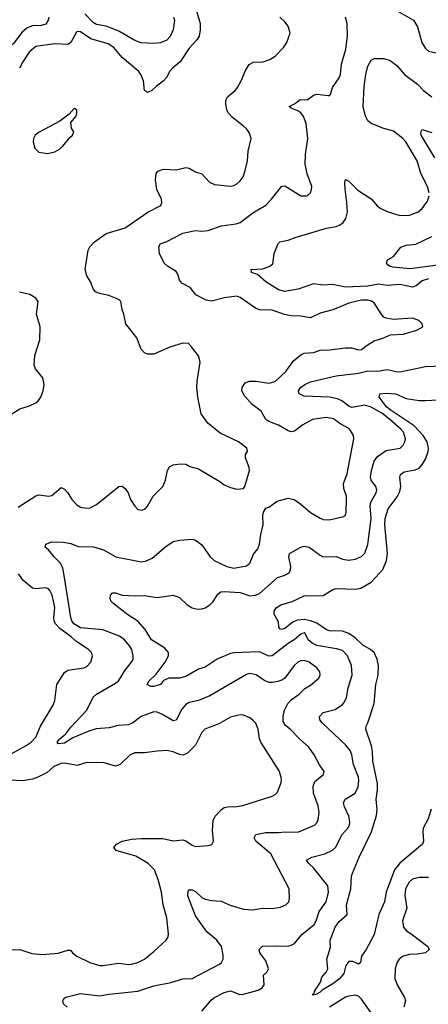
# Model space of a CAD drawing. Header units: inches. Extents: x 2001573 to 2220545, y 644482 to 846830.
# Tile 369 of 656: x 2094309 to 2096868, y 747328 to 753494. Entities that reach past the tile are written whole.
import ezdxf

# ---------------------------------------------------------------- set-up
doc = ezdxf.new("R2010")
doc.units = ezdxf.units.IN
doc.header["$MEASUREMENT"] = 0
doc.layers.add('C0794', color=7, linetype='Continuous')
doc.layers.add('C0795', color=7, linetype='Continuous')

msp = doc.modelspace()

# ---------------------------------------------------------------- linework, layer by layer
at = {"layer": 'C0794', "color": 5}
for points, elevation in [([(2094245.4, 748890), (2094350, 748948.4), (2094381.1, 748970), (2094410, 749000.4), (2094439.8, 749070), (2094519.4, 749200.6), (2094528.9, 749230), (2094542.2, 749330), (2094590, 749406.4), (2094610, 749420.3), (2094710, 749434.6), (2094730, 749442.6), (2094754, 749470), (2094764.2, 749510), (2094758.4, 749530), (2094740.7, 749550), (2094660.9, 749600.9), (2094632.1, 749630), (2094560.6, 749680.6), (2094533.1, 749710), (2094524.6, 749730), (2094523, 749750), (2094529.1, 749810), (2094525.9, 749834.1), (2094513.5, 749890), (2094499, 749919), (2094489.2, 749929.2), (2094470, 749935.7), (2094410, 749929.8), (2094390, 749934.7), (2094330, 749984.5), (2094318.9, 750000)], 380), ([(2094606, 747310), (2094582.6, 747330), (2094579.7, 747350), (2094583, 747357), (2094592.1, 747367.9), (2094605.7, 747374.3), (2094690, 747395.3), (2094810, 747381.3), (2094870, 747392.3), (2095050, 747409.5), (2095150, 747443.7), (2095256.1, 747463.9), (2095330, 747488.2), (2095390, 747490.3), (2095561.4, 747578.6), (2095573.3, 747590), (2095583, 747610), (2095583.9, 747636.1), (2095572.4, 747690), (2095544.7, 747730), (2095481.2, 747781.2), (2095410, 747881.7), (2095367.5, 747990), (2095362.9, 748010), (2095364.5, 748035.5), (2095370, 748044.9), (2095390, 748043.7), (2095410, 748033.4), (2095450, 747997.4), (2095470, 747986.4), (2095510, 747978), (2095570, 747974.6), (2095628.2, 747948.2), (2095710, 747922.9), (2095770, 747919.3), (2095830, 747929.3), (2095890, 747928.4), (2095943.1, 747936.9), (2095975.6, 747950), (2095994.3, 747970), (2095998.9, 747990), (2095995.8, 748050), (2095881, 748270), (2095788.7, 748350), (2095777.4, 748370), (2095788.9, 748391.1), (2095850, 748403.1), (2095930, 748403.2), (2095970, 748407.9), (2096050, 748406), (2096156.3, 748450), (2096170, 748464.9), (2096177.7, 748482.3), (2096183.8, 748530), (2096179.3, 748570), (2096149.1, 748650), (2096146.1, 748693.9), (2096157.1, 748722.9), (2096212.2, 748767.8), (2096215.1, 748784.9), (2096187, 748827), (2096154, 748890), (2096119.1, 748939.1), (2096061.1, 748990), (2096003, 749050), (2095972.8, 749072.8), (2095959.3, 749099.3), (2095959, 749130), (2095967.1, 749170), (2095989, 749211), (2096010, 749234), (2096059.5, 749270), (2096094.3, 749305.7), (2096130, 749326.7), (2096181.6, 749370), (2096191.1, 749390), (2096187.8, 749410), (2096170, 749434.7), (2096122, 749470), (2096090, 749481.7), (2096070, 749479.1), (2096050, 749469.7), (2096027.4, 749450), (2095969.2, 749370.8), (2095950, 749357.7), (2095926.8, 749350), (2095890, 749342.9), (2095870, 749343.7), (2095837.6, 749357.6), (2095790, 749391), (2095750, 749398.5), (2095730, 749393.7), (2095499.8, 749260.2), (2095430, 749230.9), (2095370, 749216.8), (2095350, 749206.2), (2095324, 749176), (2095290, 749107.8), (2095270, 749104), (2095202.8, 749142.8), (2095170, 749157.2), (2095150, 749159.7), (2095070, 749129.8), (2095018.3, 749090), (2094990, 749077.8), (2094926, 749074), (2094870, 749058.8), (2094787.4, 749052.6), (2094741.5, 749038.5), (2094642.6, 748997.4), (2094590, 748962.4), (2094550, 748959.5), (2094544.4, 748970), (2094559.8, 748990), (2094598, 749022), (2094630, 749062.8), (2094730, 749169.2), (2094769.2, 749250.8), (2094791.1, 749270), (2094910, 749338.9), (2094930, 749355.8), (2094970, 749419.6), (2095009.7, 749470), (2095018.9, 749490), (2095019.7, 749510), (2095011.1, 749550), (2094998.5, 749570), (2094965.3, 749610), (2094933.3, 749633.3), (2094830, 749672.1), (2094690, 749685.8), (2094647.4, 749710), (2094635.2, 749730), (2094630.4, 749750.4), (2094589.8, 750000)], 360), ([(2095450, 747284.6), (2095510, 747356.5), (2095530, 747371.3), (2095590, 747401.2), (2095630, 747411.6), (2095688.8, 747388.8), (2095710, 747390.8), (2095802.9, 747417.1), (2095828.4, 747430), (2095839.3, 747450), (2095836.2, 747510), (2095856, 747530), (2095867, 747550), (2095850, 747600.9), (2095813.6, 747650), (2095808.1, 747671.9), (2095830, 747691.4), (2095910, 747695), (2095988.6, 747691.4), (2096010, 747697.4), (2096030, 747709.3), (2096075.2, 747764.8), (2096152.8, 747827.2), (2096165, 747850), (2096185.3, 747910), (2096228.9, 747970), (2096243.7, 748030), (2096238.2, 748070), (2096150, 748183.1), (2096119.7, 748210), (2096105.6, 748230), (2096139.3, 748250), (2096220.4, 748270), (2096267.5, 748292.5), (2096289.1, 748310.9), (2096326.6, 748390), (2096363.1, 748430), (2096373.6, 748450), (2096375.8, 748470), (2096370, 748505.2), (2096343.9, 748563.9), (2096337, 748590), (2096347.9, 748612.1), (2096410, 748650.2), (2096429.2, 748690), (2096432.6, 748730), (2096429.9, 748750), (2096399.1, 748830), (2096388.9, 748890), (2096377.8, 748917.8), (2096350.8, 748950), (2096203.1, 749090), (2096187.9, 749110), (2096186.2, 749130), (2096210, 749154.6), (2096285.4, 749174.6), (2096330, 749204.7), (2096341.5, 749218.5), (2096355, 749250), (2096367, 749310), (2096391.6, 749390), (2096386.8, 749450), (2096362.7, 749510), (2096330, 749542.5), (2096292.9, 749552.9), (2096170, 749574), (2096140.4, 749590), (2096116.3, 749610), (2096097.2, 749650), (2096090, 749653.6), (2096070, 749646.6), (2096027.2, 749610), (2095990, 749587.2), (2095890, 749511.1), (2095870, 749508.6), (2095810, 749534.8), (2095650, 749529.9), (2095630, 749525.4), (2095546.2, 749490), (2095470, 749438.5), (2095430, 749426.5), (2095350, 749380.2), (2095310, 749369.2), (2095242.8, 749370), (2095210, 749355.1), (2095190, 749329.8), (2095150, 749317.8), (2095130, 749318.5), (2095107.6, 749330), (2095116.9, 749350), (2095163.7, 749396.3), (2095219.4, 749470), (2095240.7, 749510), (2095240.9, 749530), (2095218, 749558), (2095135.1, 749610), (2095094.5, 749674.5), (2095050, 749726.6), (2094986.2, 749766.2), (2094890, 749841.6), (2094882.4, 749850), (2094875.6, 749870), (2094877, 749890), (2094890, 749904.9), (2094910, 749905.5), (2094950.3, 749890.3), (2095030, 749885.5), (2095090, 749887.9), (2095170, 749876.1), (2095270.3, 749890.3), (2095310, 749876.3), (2095357.6, 749830), (2095390, 749811.2), (2095423, 749803), (2095450, 749804.4), (2095470, 749811), (2095499.7, 749830), (2095521, 749850), (2095550, 749897.1), (2095569.8, 749910.2), (2095590, 749913.2), (2095690, 749905.8), (2095750, 749886), (2095786, 749890), (2095810, 749900.5), (2095921.2, 749998.8), (2095924.8, 750000)], 340), ([(2096885.1, 748550), (2096866.7, 748490), (2096836.1, 748430), (2096833.4, 748410), (2096838.5, 748350), (2096831.1, 748330), (2096689.2, 748210.8), (2096657, 748170), (2096604.8, 748030), (2096592.9, 747970), (2096558.5, 747890), (2096530, 747764), (2096479.1, 747670), (2096450.4, 747630), (2096442.8, 747590), (2096430, 747579.3), (2096394.9, 747594.9), (2096370, 747595.1), (2096352, 747570), (2096338.6, 747521.4), (2096314, 747490), (2096270, 747455), (2096202.7, 747417.3), (2096190, 747403.8), (2096164.7, 747390), (2096145.8, 747385.8), (2096142.7, 747390), (2096157, 747403), (2096156.2, 747410), (2096192.8, 747467.2), (2096202.2, 747497.8), (2096229.3, 747530), (2096238.4, 747550), (2096233.2, 747610), (2096254.9, 747685.1), (2096253.3, 747730), (2096284.6, 747810), (2096310, 747845.5), (2096360.7, 747890), (2096356.5, 747950), (2096382.3, 748050), (2096387.4, 748130), (2096393.1, 748150), (2096434.8, 748250), (2096513, 748407), (2096544.2, 748510), (2096547.3, 748550), (2096540.5, 748610), (2096549.9, 748670), (2096550.4, 748710), (2096520.2, 748850), (2096519.5, 748910), (2096513.2, 748946.8), (2096477.7, 749050), (2096479.7, 749070), (2096490, 749090.8), (2096528.3, 749211.7), (2096538.4, 749330), (2096554.2, 749390), (2096555.8, 749450), (2096548.8, 749490), (2096529.8, 749530), (2096506.2, 749550), (2096457.6, 749577.6), (2096410, 749623.2), (2096370, 749649.4), (2096330, 749665.5), (2096250, 749667.2), (2096230, 749672.5), (2096170, 749714.5), (2096130, 749729.9), (2096090, 749737), (2096046, 749734), (2096019.6, 749720.4), (2095970, 749681.9), (2095950, 749674.3), (2095938.9, 749678.9), (2095933, 749690), (2095930, 749724), (2095902.4, 749770), (2095902, 749790), (2095915.8, 749810), (2095945.1, 749830), (2096014.5, 749850), (2096090, 749886.4), (2096210, 749887.3), (2096270, 749926.5), (2096290, 749932.7), (2096412.8, 749927.2), (2096446.3, 749933.7), (2096509.2, 749970.8), (2096536.9, 750000)], 320), ([(2094249.1, 747669.1), (2094310, 747670.2), (2094386, 747646), (2094450, 747639.7), (2094550, 747647.2), (2094610, 747667.7), (2094627.1, 747667.1), (2094640.7, 747650), (2094666.8, 747630), (2094748, 747590), (2094810, 747571.3), (2094830.3, 747570.3), (2094930, 747585.2), (2094990, 747577.4), (2095010, 747579.5), (2095050, 747590.4), (2095090, 747610.4), (2095150, 747658.4), (2095227, 747730), (2095238.7, 747750), (2095240.5, 747770), (2095229.8, 747870), (2095208.7, 747950), (2095196.8, 748030), (2095176.5, 748110), (2095154, 748170), (2095114.7, 748210), (2095035.7, 748255.7), (2094914, 748290), (2094899.6, 748310), (2094916.3, 748330), (2094952, 748350), (2095010, 748363), (2095070, 748366.4), (2095205.1, 748365.1), (2095270, 748352.2), (2095330, 748358.5), (2095350, 748351.7), (2095390, 748323.7), (2095410, 748315.8), (2095490, 748321.6), (2095512.3, 748327.7), (2095523.7, 748350), (2095516.4, 748416.4), (2095521.7, 748478.3), (2095533.7, 748506.3), (2095570, 748546.7), (2095590, 748559.3), (2095610, 748564.4), (2095670, 748566), (2095707.3, 748572.7), (2095890, 748630.4), (2095910, 748641.6), (2095923.5, 748656.5), (2095944.7, 748710), (2095948, 748730), (2095946.6, 748750), (2095934.3, 748790), (2095819.3, 748970), (2095810.6, 748990.6), (2095801.8, 749050), (2095787.9, 749087.9), (2095770, 749108), (2095750, 749121.3), (2095710, 749138.3), (2095690, 749140.4), (2095630, 749125.3), (2095556.5, 749083.5), (2095469.4, 749050.6), (2095450, 749029.7), (2095409.3, 748950.7), (2095360, 748900), (2095332.2, 748887.8), (2095310, 748891.6), (2095270, 748909.8), (2095230, 748917.1), (2095170, 748913.8), (2095090, 748902.2), (2095030, 748903.5), (2095001.7, 748890), (2094938.4, 748830), (2094910, 748818.9), (2094839.1, 748839.1), (2094730, 748841.4), (2094670, 748824), (2094590, 748837.7), (2094570, 748836.1), (2094523.9, 748816.1), (2094481.3, 748778.7), (2094423.7, 748750), (2094390, 748737), (2094330, 748726.8), (2094250, 748731.3)], 380), ([(2096870, 748122.3), (2096810, 748121.7), (2096770, 748111.8), (2096747.8, 748092.2), (2096724.3, 748050), (2096721.3, 748010), (2096732.9, 747930), (2096706.4, 747850), (2096713.4, 747810), (2096729, 747789), (2096770, 747763.7), (2096865.7, 747690), (2096874.3, 747670), (2096850, 747649.2), (2096798.5, 747641.5), (2096750, 747640.5), (2096710.4, 747630), (2096685.5, 747610), (2096671.7, 747588.3), (2096659.7, 747550), (2096659.3, 747490), (2096673.2, 747450), (2096718.9, 747370), (2096724.2, 747350), (2096714, 747310)], 340), ([(2096510, 747275), (2096450, 747360.6), (2096430, 747379.2), (2096410, 747385.3), (2096370, 747379.6), (2096350, 747372.1), (2096250, 747310.4)], 340)]:
    msp.add_lwpolyline(points, dxfattribs=dict(at, elevation=elevation))
at = {"layer": 'C0795', "color": 5}
for points, elevation in [([(2094491.1, 753508.9), (2094488.1, 753490), (2094473.7, 753466.3), (2094443.2, 753456.8), (2094390, 753455.4), (2094357, 753443), (2094323.8, 753416.2), (2094270, 753344.1), (2094209.2, 753290), (2094190, 753277.9), (2094170, 753272.3), (2094150, 753275), (2094129.2, 753290), (2094110, 753333.5), (2094094.4, 753354.4), (2094010, 753403.4), (2093985, 753430), (2093976.6, 753456.6), (2093966.5, 753526.5)], 360), ([(2094298.8, 750441.2), (2094410, 750512.8), (2094430, 750517.3), (2094489.8, 750510.2), (2094510, 750514.6), (2094570, 750563.8), (2094590, 750553.7), (2094610, 750531.6), (2094636.1, 750490), (2094670, 750453.4), (2094690, 750441.1), (2094730, 750435.6), (2094750, 750437.4), (2094790, 750458.3), (2094929.2, 750570), (2094950, 750572.4), (2094970, 750557.1), (2094988.7, 750530), (2095004, 750490), (2095030, 750446.4), (2095050, 750427.2), (2095076.9, 750423.1), (2095094.5, 750430), (2095110, 750447.7), (2095146, 750510), (2095206.6, 750570), (2095222.2, 750610), (2095235.4, 750670), (2095247.3, 750692.7), (2095270, 750707.2), (2095313.3, 750713.3), (2095349.6, 750710.4), (2095375.4, 750695.4), (2095430, 750680.5), (2095562.2, 750602.2), (2095590, 750581.3), (2095630, 750564.9), (2095670, 750554.8), (2095710, 750558.8), (2095719.3, 750570), (2095747.8, 750670), (2095746.9, 750690), (2095723, 750750), (2095723.7, 750770), (2095736, 750790), (2095732.3, 750810), (2095679.6, 750850), (2095564.4, 750904.4), (2095487.9, 750967.9), (2095445.7, 751025.7), (2095425.1, 751130), (2095418.8, 751190), (2095420.3, 751230), (2095440.4, 751350), (2095428, 751388), (2095385.4, 751445.4), (2095365.6, 751465.6), (2095330, 751467.3), (2095250, 751443.9), (2095150, 751399.1), (2095110, 751398.3), (2095090, 751408), (2095070.7, 751430.7), (2095042.4, 751502.4), (2094973, 751590), (2094960.7, 751650), (2094950, 751678), (2094942, 751730), (2094930, 751742), (2094866.9, 751766.9), (2094810, 751778.4), (2094783.5, 751790), (2094770, 751807.6), (2094755.2, 751850), (2094729.4, 751890), (2094719.3, 751930), (2094738.9, 752050), (2094748.5, 752071.5), (2094777.6, 752102.4), (2094850, 752155.2), (2094970, 752190.2), (2095111.9, 752288.1), (2095194, 752330), (2095199.7, 752350), (2095197.7, 752370), (2095168.8, 752430), (2095160.3, 752490), (2095163.5, 752530), (2095173.9, 752546.1), (2095210, 752557), (2095290, 752554.4), (2095350, 752568.9), (2095370, 752563.1), (2095410, 752541.5), (2095450, 752528.8), (2095497.4, 752477.4), (2095530, 752460.9), (2095630, 752452), (2095650, 752455.3), (2095670, 752465.7), (2095690, 752484.4), (2095708.2, 752510), (2095721.1, 752550), (2095735.1, 752610), (2095741, 752670), (2095759.7, 752750), (2095747.1, 752787.1), (2095729.6, 752810), (2095709.5, 752830), (2095641, 752881), (2095615.8, 752910), (2095607.1, 752930), (2095599.8, 752970), (2095601, 752990), (2095611.6, 753010), (2095658.4, 753050), (2095673.6, 753070), (2095696.3, 753110), (2095723.6, 753176.4), (2095747.1, 753212.9), (2095772.9, 753227.1), (2095834, 753230), (2095875.5, 753244.5), (2095910, 753266.4), (2095960.5, 753319.5), (2095982.7, 753350), (2096003.7, 753410), (2095990, 753454), (2095970, 753481.2), (2095939, 753510)], 380), ([(2095415.6, 753550), (2095438.5, 753470), (2095440.2, 753430), (2095434.2, 753390), (2095421.5, 753370), (2095370, 753316.4), (2095315.2, 753230), (2095266.5, 753190), (2095249.5, 753170.5), (2095228.4, 753131.6), (2095210.3, 753110), (2095163.6, 753076.4), (2095137, 753050), (2095110, 753038.9), (2095091.3, 753051.3), (2095084.4, 753110), (2095068.6, 753150), (2095054.5, 753170), (2094950, 753256.5), (2094899.7, 753319.7), (2094862.9, 753342.9), (2094754.4, 753374.4), (2094690, 753418.5), (2094670, 753420.5), (2094664.6, 753415.4), (2094630, 753351.1), (2094610, 753337.7), (2094530, 753342.1), (2094410, 753325.4), (2094369.3, 753290.7), (2094328.7, 753230), (2094307.4, 753190)], 380), ([(2094589.8, 750000), (2094580, 750060), (2094564.2, 750090), (2094524.2, 750130), (2094490, 750173.2), (2094469.3, 750190), (2094474, 750210), (2094510, 750224.4), (2094581.5, 750221.5), (2094630, 750212.9), (2094675.6, 750195.6), (2094772, 750192), (2094833.2, 750173.2), (2094911.1, 750131.1), (2095070, 750098.5), (2095097.3, 750102.7), (2095138.3, 750121.7), (2095225.3, 750194.7), (2095270, 750226), (2095310, 750235.3), (2095390, 750240.3), (2095410, 750233.4), (2095450, 750205), (2095502, 750130), (2095528, 750108), (2095606, 750070), (2095650, 750058.8), (2095730, 750074), (2095750.7, 750090), (2095773.8, 750146.2), (2095799.9, 750180.1), (2095811.7, 750210), (2095818.9, 750270), (2095834, 750330), (2095831.5, 750388.5), (2095836.2, 750410), (2095850, 750434), (2095870, 750440.7), (2095921.8, 750478.2), (2095990, 750496.9), (2096027.7, 750490), (2096070, 750459.6), (2096130, 750406.7), (2096190, 750371.6), (2096210, 750364.6), (2096250, 750361.7), (2096337.5, 750382.5), (2096349.6, 750390.4), (2096354.7, 750410), (2096356, 750490), (2096355.1, 750510), (2096338.6, 750558.6), (2096337.3, 750590), (2096360.5, 750650), (2096401.1, 750870), (2096398.7, 750890), (2096380.9, 750920.9), (2096370, 750933), (2096320.2, 750960.2), (2096273.6, 750993.6), (2096230, 751003.4), (2096143.8, 750990), (2096082.9, 750957.1), (2096030, 750918), (2096010, 750912.8), (2095990, 750918.3), (2095930, 750954.2), (2095870, 750977.2), (2095850, 750989.7), (2095821.5, 751041.5), (2095764.1, 751084.1), (2095718, 751138), (2095701.2, 751170), (2095702.7, 751190), (2095720.9, 751219.1), (2095748.9, 751231.1), (2095790.1, 751230.1), (2095870, 751216.9), (2095910, 751227.9), (2095976.8, 751290), (2096023.2, 751356.8), (2096070, 751394.9), (2096090, 751404.6), (2096150, 751410.4), (2096190, 751424.9), (2096250, 751426.7), (2096350, 751439.1), (2096390, 751438.5), (2096430, 751425.8), (2096450, 751429.1), (2096484.2, 751455.8), (2096530, 751482), (2096590, 751501.1), (2096630, 751519.6), (2096710, 751525.3), (2096795.3, 751550), (2096834, 751570), (2096828.7, 751590), (2096808.7, 751610), (2096770, 751623.7), (2096650, 751617.2), (2096603.7, 751623.7), (2096590, 751631.6), (2096571.8, 751651.8), (2096530, 751719.7), (2096511.9, 751731.9), (2096490, 751737.1), (2096450, 751737.3), (2096370, 751719.4), (2096270, 751676.4), (2096190, 751655.6), (2096130, 751626), (2096070, 751638), (2096010, 751638.9), (2095968, 751648), (2095890, 751675.6), (2095810, 751677.2), (2095786.7, 751686.7), (2095690, 751754), (2095670, 751762.9), (2095592.7, 751752.7), (2095510, 751730.8), (2095476.5, 751736.5), (2095412.7, 751770), (2095376.3, 751816.3), (2095324, 751844), (2095310, 751863.7), (2095299.8, 751899.8), (2095290, 751917.6), (2095234.5, 751950), (2095214, 751970), (2095185.2, 752030), (2095181.2, 752070), (2095189.3, 752090), (2095230, 752104.6), (2095330, 752157.8), (2095410, 752172.7), (2095450, 752168.9), (2095490, 752173.6), (2095570, 752203.5), (2095665.4, 752214.6), (2095690, 752223.2), (2095770, 752285), (2095850, 752332.8), (2095886.3, 752370), (2095950, 752450.6), (2095970, 752453.4), (2096070, 752390.6), (2096110, 752390.6), (2096129.4, 752410), (2096137.6, 752430), (2096138.7, 752450), (2096108.7, 752528.7), (2096097.8, 752590), (2096099.8, 752650), (2096114, 752750), (2096103.7, 752843.7), (2096087.1, 752887.1), (2096070, 752909.6), (2096050, 752924), (2096010, 752939.3), (2095997.2, 752950), (2096030, 752967.7), (2096065.6, 752994.4), (2096110, 752992.6), (2096150, 753020.3), (2096170, 753027.8), (2096241.2, 753018.8), (2096250, 753018.8), (2096255.6, 753024.4), (2096267.3, 753070), (2096310.6, 753129.4), (2096318.7, 753150), (2096324, 753216), (2096351, 753309), (2096361.7, 753390), (2096360.3, 753470), (2096350, 753509.5)], 360), ([(2095272.6, 753510), (2095278.2, 753490), (2095271, 753430), (2095250.9, 753389.1), (2095230, 753366.2), (2095190, 753348.2), (2095150, 753343.8), (2095070, 753348), (2095030, 753364.5), (2094930, 753421.4), (2094850, 753453.6), (2094790, 753463.7), (2094770, 753475.4), (2094716.3, 753530)], 360), ([(2096657.7, 753557.7), (2096775.8, 753490), (2096800.3, 753450), (2096827.6, 753350), (2096850, 753312.7), (2096870, 753297.6), (2096990, 753269.1), (2097021.6, 753278.4), (2097110, 753316.9), (2097150, 753321.1), (2097170, 753314), (2097210, 753288.4), (2097230, 753282.4), (2097250, 753284.9), (2097290, 753307), (2097350, 753373), (2097410, 753390.6), (2097434.7, 753430), (2097438.9, 753450), (2097436.6, 753463.4), (2097418, 753530)], 360), ([(2096872.8, 752410), (2096862.3, 752450), (2096821.5, 752530), (2096799.2, 752610), (2096726.6, 752730), (2096708.4, 752750), (2096650, 752795.9), (2096590, 752812.8), (2096510, 752844.1), (2096490, 752861.4), (2096473.7, 752890), (2096460.3, 752950), (2096465.5, 753074.5), (2096476, 753150), (2096490, 753202.8), (2096510, 753241), (2096530, 753250.7), (2096589.6, 753250.4), (2096630, 753239.1), (2096670, 753206.4), (2096718.3, 753150), (2096800.3, 753090), (2096837.1, 753050), (2096890.4, 753010)], 340), ([(2096908.1, 752628.1), (2096823.5, 752770), (2096821.6, 752790), (2096830, 752806.8), (2096890, 752786.7)], 320), ([(2096870, 751871.3), (2096830, 751858), (2096792.5, 751827.5), (2096770, 751819.8), (2096690, 751835.4), (2096610, 751829.9), (2096556.7, 751836.7), (2096490, 751824.4), (2096350, 751817.8), (2096270, 751835.4), (2096210, 751832), (2096150, 751839.7), (2096053.9, 751806.1), (2095970, 751791.1), (2095930, 751802.6), (2095850, 751852.8), (2095797.8, 751897.8), (2095760.9, 751910), (2095759, 751930), (2095830, 751934.3), (2095872.1, 751947.9), (2095894.7, 751965.3), (2095903.6, 752030), (2095927.5, 752092.5), (2095938, 752102), (2095990, 752112.2), (2096034, 752130), (2096230, 752187.6), (2096290, 752198.5), (2096312.9, 752207.1), (2096335.8, 752224.2), (2096352.1, 752247.9), (2096362.3, 752290), (2096358.8, 752350), (2096346.6, 752433.4), (2096344.7, 752475.3), (2096350, 752493.4), (2096370, 752482), (2096426.3, 752426.3), (2096511, 752371), (2096548.8, 752328.8), (2096570, 752311.8), (2096610, 752291.8), (2096690, 752268.2), (2096749.8, 752270.2), (2096805.1, 752290), (2096829, 752311), (2096863, 752357), (2096873.1, 752390)], 340), ([(2096990, 751965.9), (2096754.1, 751934.1), (2096645.1, 751945.1), (2096625.4, 751950), (2096616.9, 751956.9), (2096606.8, 751970), (2096611.8, 751990), (2096650, 752011.4), (2096696.3, 752070), (2096730, 752082.2), (2096790, 752088), (2096890, 752135.9)], 320), ([(2094250, 751018.7), (2094310, 751056.5), (2094370, 751074.9), (2094410, 751094.9), (2094427.8, 751110), (2094441.3, 751130), (2094456.9, 751170), (2094461.6, 751210), (2094454.3, 751250), (2094407.7, 751307.7), (2094399.5, 751330), (2094404.3, 751390), (2094434.6, 751490), (2094437.3, 751570), (2094415.3, 751650), (2094425.7, 751730), (2094410.7, 751750.7), (2094372.7, 751772.7), (2094308.1, 751788.1)], 420), ([(2095924.8, 750000), (2095970, 750015.7), (2095995.8, 750030), (2096006, 750050), (2096007.8, 750070), (2095994.3, 750130), (2095999.6, 750150), (2096070.3, 750190.3), (2096090, 750196.5), (2096122, 750190), (2096190, 750139.5), (2096210.2, 750130.2), (2096290, 750132.3), (2096330, 750115.5), (2096370, 750109.2), (2096410, 750114.9), (2096450, 750131.5), (2096470, 750152), (2096490, 750208.2), (2096510.4, 750370), (2096503.8, 750450), (2096508.5, 750471.5), (2096541.1, 750530), (2096546, 750550), (2096539.3, 750570), (2096509.9, 750609.9), (2096505.7, 750630), (2096512, 750670), (2096529.8, 750730), (2096550, 750758.8), (2096604.7, 750795.3), (2096691.1, 750810), (2096709.9, 750830.1), (2096720.3, 750850), (2096724.2, 750870), (2096719.9, 750890), (2096711.8, 750910), (2096696, 750930), (2096628, 750990), (2096576.6, 751030), (2096510, 751068), (2096470, 751079.1), (2096390, 751065.5), (2096370, 751074.4), (2096326.7, 751106.7), (2096298.5, 751118.5), (2096249.9, 751129.9), (2096090, 751135.6), (2096058.4, 751150), (2096054.7, 751170), (2096068, 751190), (2096095.1, 751210), (2096130, 751226.4), (2096290, 751262.7), (2096430, 751280.4), (2096490, 751295.8), (2096550, 751293), (2096610, 751303.8), (2096666, 751290), (2096690, 751289.5), (2096850, 751322.9), (2096950, 751326.9)], 340), ([(2096536.9, 750000), (2096584.2, 750050), (2096606.5, 750106.5), (2096613.2, 750150), (2096596.2, 750330), (2096596.9, 750370), (2096616, 750430), (2096673.6, 750506.4), (2096690, 750539.5), (2096696.7, 750570), (2096689.8, 750630), (2096693.6, 750646.4), (2096716.7, 750663.3), (2096785.9, 750674.1), (2096810, 750685.8), (2096830, 750708.2), (2096850, 750740.9), (2096866.5, 750790), (2096868.7, 750810), (2096861.2, 750850), (2096835.8, 750890), (2096778.6, 750950), (2096629.7, 751049.7), (2096607.1, 751070), (2096560.5, 751130), (2096563.7, 751150), (2096604.2, 751155.8), (2096664.7, 751150), (2096730, 751122), (2096810, 751109.4), (2096850, 751108.1), (2096930, 751113.7)], 320), ([(2094318.9, 750000), (2094302.6, 750022.6)], 380)]:
    msp.add_lwpolyline(points, dxfattribs=dict(at, elevation=elevation))
at = {"layer": 'C0795', "color": 5, "elevation": 420}
msp.add_lwpolyline([(2094650, 752938), (2094618.8, 752901.2), (2094560.7, 752859.3), (2094430.4, 752790), (2094406.7, 752770), (2094395.3, 752750), (2094393.7, 752730), (2094404.2, 752690), (2094430, 752664.2), (2094484.4, 752655.6), (2094530, 752666), (2094557.7, 752682.3), (2094578.8, 752701.2), (2094623.1, 752756.9), (2094639.3, 752770), (2094648.7, 752790), (2094633.6, 752813.6), (2094628.7, 752850), (2094662, 752890), (2094668, 752910), (2094667.3, 752927.3), (2094656.4, 752936.4)], close=True, dxfattribs=at)

doc.saveas('drawing.dxf')
